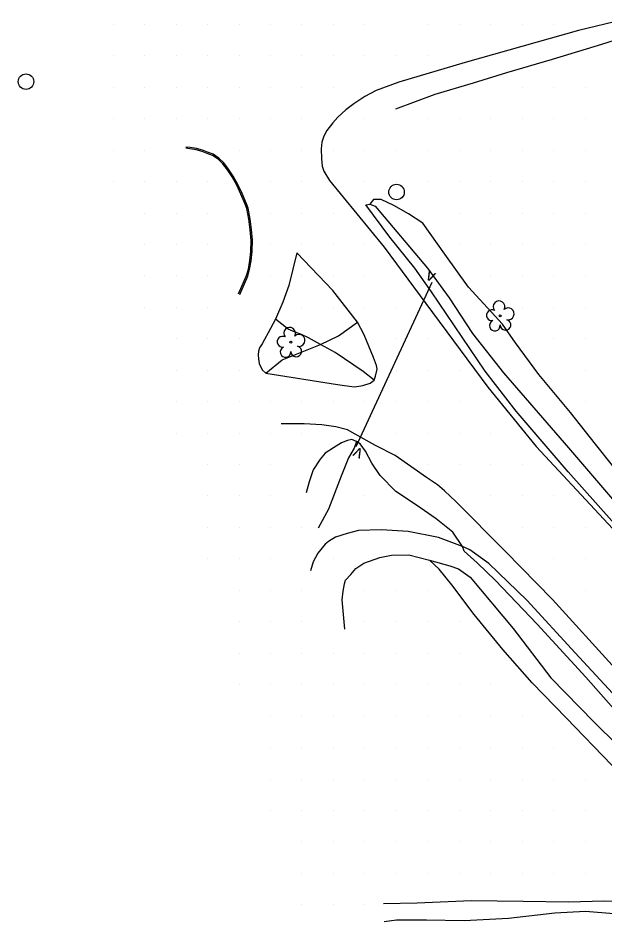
# Model space of a CAD drawing. Extents: x 1548934 to 1561348, y 809680 to 824075.
# Drawn here: x 1551309.8 to 1551496.2, y 811311.8 to 811602 of the extents above; entities that cross this region are included whole.
import ezdxf

# ---------------------------------------------------------------- set-up
doc = ezdxf.new("R2010")
doc.units = 0
for name, color, linetype in [('Exist DTM QL2 LIDAR Elevation Point', 7, 'Continuous'), ('Exist Roads Curbs', 7, 'Continuous'), ('Exist Structure Minor Culvert Topo', 7, 'Continuous'), ('Exist Structure Minor Culvert Topo Terminator', 7, 'Continuous'), ('Exist Utilities Other Pole CELL', 7, 'Continuous'), ('Exist Vegetation Tree CELL', 7, 'Continuous'), ('P_RDY_Paved_Shoulder', 7, 'Continuous'), ('PH Exist DTM Breakline', 7, 'Continuous')]:
    doc.layers.add(name, color=color, linetype=linetype)

msp = doc.modelspace()

# ---------------------------------------------------------------- linework, layer by layer
at = {"layer": 'Exist DTM QL2 LIDAR Elevation Point'}
for p, q in [((1551339.97, 811600.06), (1551339.97, 811600.06)), ((1551349.97, 811600.06), (1551349.97, 811600.06)), ((1551359.97, 811600.06), (1551359.97, 811600.06)), ((1551369.97, 811600.06), (1551369.97, 811600.06)), ((1551379.97, 811600.06), (1551379.97, 811600.06)), ((1551389.97, 811600.06), (1551389.97, 811600.06)), ((1551399.97, 811600.06), (1551399.97, 811600.06)), ((1551409.97, 811600.06), (1551409.97, 811600.06)), ((1551419.97, 811600.06), (1551419.97, 811600.06)), ((1551439.97, 811600.06), (1551439.97, 811600.06)), ((1551449.97, 811600.06), (1551449.97, 811600.06)), ((1551459.98, 811600.06), (1551459.98, 811600.06)), ((1551469.98, 811600.06), (1551469.98, 811600.06)), ((1551479.98, 811600.06), (1551479.98, 811600.06)), ((1551339.97, 811590.06), (1551339.97, 811590.06)), ((1551349.97, 811590.06), (1551349.97, 811590.06)), ((1551359.97, 811590.06), (1551359.97, 811590.06)), ((1551369.97, 811590.06), (1551369.97, 811590.06)), ((1551379.97, 811590.06), (1551379.97, 811590.06)), ((1551389.97, 811590.06), (1551389.97, 811590.06)), ((1551399.97, 811590.06), (1551399.97, 811590.06)), ((1551409.97, 811590.06), (1551409.97, 811590.06)), ((1551419.97, 811590.06), (1551419.97, 811590.06)), ((1551429.97, 811590.06), (1551429.97, 811590.06)), ((1551439.97, 811590.06), (1551439.97, 811590.06)), ((1551339.97, 811580.06), (1551339.97, 811580.06)), ((1551349.97, 811580.06), (1551349.97, 811580.06)), ((1551359.97, 811580.06), (1551359.97, 811580.06)), ((1551369.97, 811580.06), (1551369.97, 811580.06)), ((1551379.97, 811580.06), (1551379.97, 811580.06)), ((1551389.97, 811580.06), (1551389.97, 811580.06)), ((1551399.97, 811580.06), (1551399.97, 811580.06)), ((1551409.97, 811580.06), (1551409.97, 811580.06)), ((1551469.98, 811580.06), (1551469.98, 811580.06)), ((1551479.98, 811580.06), (1551479.98, 811580.06)), ((1551489.98, 811580.06), (1551489.98, 811580.06)), ((1551339.97, 811570.06), (1551339.97, 811570.06)), ((1551349.97, 811570.06), (1551349.97, 811570.06)), ((1551359.97, 811570.06), (1551359.97, 811570.06)), ((1551369.97, 811570.06), (1551369.97, 811570.06)), ((1551379.97, 811570.06), (1551379.97, 811570.06)), ((1551389.97, 811570.06), (1551389.97, 811570.06)), ((1551399.97, 811570.06), (1551399.97, 811570.06)), ((1551419.97, 811570.06), (1551419.97, 811570.06)), ((1551439.97, 811570.06), (1551439.97, 811570.06)), ((1551449.97, 811570.06), (1551449.97, 811570.06)), ((1551459.98, 811570.06), (1551459.98, 811570.06)), ((1551469.98, 811570.06), (1551469.98, 811570.06)), ((1551479.98, 811570.06), (1551479.98, 811570.06)), ((1551489.98, 811570.06), (1551489.98, 811570.06)), ((1551339.97, 811560.06), (1551339.97, 811560.06)), ((1551349.97, 811560.06), (1551349.97, 811560.06)), ((1551379.97, 811560.06), (1551379.97, 811560.06)), ((1551389.97, 811560.06), (1551389.97, 811560.06)), ((1551399.97, 811560.06), (1551399.97, 811560.06)), ((1551409.97, 811560.06), (1551409.97, 811560.06)), ((1551419.97, 811560.06), (1551419.97, 811560.06)), ((1551429.97, 811560.06), (1551429.97, 811560.06)), ((1551439.97, 811560.06), (1551439.97, 811560.06)), ((1551449.97, 811560.06), (1551449.97, 811560.06)), ((1551459.98, 811560.06), (1551459.98, 811560.06)), ((1551469.98, 811560.06), (1551469.98, 811560.06)), ((1551479.98, 811560.06), (1551479.98, 811560.06)), ((1551489.98, 811560.06), (1551489.98, 811560.06)), ((1551339.97, 811550.05), (1551339.97, 811550.05)), ((1551349.97, 811550.05), (1551349.97, 811550.05)), ((1551359.97, 811550.05), (1551359.97, 811550.05)), ((1551369.97, 811550.05), (1551369.97, 811550.05)), ((1551389.97, 811550.05), (1551389.97, 811550.05)), ((1551399.97, 811550.05), (1551399.97, 811550.05)), ((1551419.97, 811550.05), (1551419.97, 811550.05)), ((1551429.97, 811550.05), (1551429.97, 811550.05)), ((1551439.97, 811550.05), (1551439.97, 811550.05)), ((1551449.97, 811550.05), (1551449.97, 811550.05)), ((1551459.98, 811550.05), (1551459.98, 811550.05)), ((1551469.98, 811550.05), (1551469.98, 811550.05)), ((1551479.98, 811550.05), (1551479.98, 811550.05)), ((1551489.98, 811550.05), (1551489.98, 811550.05)), ((1551349.97, 811540.05), (1551349.97, 811540.05)), ((1551359.97, 811540.05), (1551359.97, 811540.05)), ((1551369.97, 811540.05), (1551369.97, 811540.05)), ((1551389.97, 811540.05), (1551389.97, 811540.05)), ((1551399.97, 811540.05), (1551399.97, 811540.05)), ((1551409.97, 811540.05), (1551409.97, 811540.05)), ((1551449.97, 811540.05), (1551449.97, 811540.05)), ((1551459.98, 811540.05), (1551459.98, 811540.05)), ((1551469.98, 811540.05), (1551469.98, 811540.05)), ((1551479.98, 811540.05), (1551479.98, 811540.05)), ((1551489.98, 811540.05), (1551489.98, 811540.05)), ((1551349.97, 811530.05), (1551349.97, 811530.05)), ((1551359.97, 811530.05), (1551359.97, 811530.05)), ((1551369.97, 811530.05), (1551369.97, 811530.05)), ((1551389.97, 811530.05), (1551389.97, 811530.05)), ((1551399.97, 811530.05), (1551399.97, 811530.05)), ((1551409.97, 811530.05), (1551409.97, 811530.05)), ((1551419.97, 811530.05), (1551419.97, 811530.05)), ((1551449.97, 811530.05), (1551449.97, 811530.05)), ((1551459.98, 811530.05), (1551459.98, 811530.05)), ((1551469.98, 811530.05), (1551469.98, 811530.05)), ((1551479.98, 811530.05), (1551479.98, 811530.05)), ((1551489.98, 811530.05), (1551489.98, 811530.05)), ((1551349.97, 811520.05), (1551349.97, 811520.05)), ((1551359.97, 811520.05), (1551359.97, 811520.05)), ((1551369.97, 811520.05), (1551369.97, 811520.05)), ((1551389.97, 811520.05), (1551389.97, 811520.05)), ((1551399.97, 811520.05), (1551399.97, 811520.05)), ((1551409.97, 811520.05), (1551409.97, 811520.05)), ((1551419.97, 811520.05), (1551419.97, 811520.05)), ((1551459.98, 811520.05), (1551459.98, 811520.05)), ((1551469.98, 811520.05), (1551469.98, 811520.05)), ((1551479.98, 811520.05), (1551479.98, 811520.05)), ((1551489.98, 811520.05), (1551489.98, 811520.05)), ((1551349.97, 811510.05), (1551349.97, 811510.05)), ((1551359.97, 811510.05), (1551359.97, 811510.05)), ((1551369.97, 811510.05), (1551369.97, 811510.05)), ((1551399.97, 811510.05), (1551399.97, 811510.05)), ((1551409.97, 811510.05), (1551409.97, 811510.05)), ((1551419.97, 811510.05), (1551419.97, 811510.05)), ((1551429.97, 811510.05), (1551429.97, 811510.05)), ((1551469.98, 811510.05), (1551469.98, 811510.05)), ((1551479.98, 811510.05), (1551479.98, 811510.05)), ((1551489.98, 811510.05), (1551489.98, 811510.05)), ((1551359.97, 811500.05), (1551359.97, 811500.05)), ((1551369.97, 811500.05), (1551369.97, 811500.05)), ((1551379.97, 811500.05), (1551379.97, 811500.05)), ((1551429.97, 811500.05), (1551429.97, 811500.05)), ((1551439.97, 811500.05), (1551439.97, 811500.05)), ((1551479.98, 811500.05), (1551479.98, 811500.05)), ((1551489.98, 811500.05), (1551489.98, 811500.05)), ((1551359.97, 811490.05), (1551359.97, 811490.05)), ((1551369.97, 811490.05), (1551369.97, 811490.05)), ((1551379.97, 811490.05), (1551379.97, 811490.05)), ((1551429.97, 811490.05), (1551429.97, 811490.05)), ((1551439.97, 811490.05), (1551439.97, 811490.05)), ((1551449.97, 811490.05), (1551449.97, 811490.05)), ((1551489.98, 811490.05), (1551489.98, 811490.05)), ((1551359.97, 811480.05), (1551359.97, 811480.05)), ((1551369.97, 811480.05), (1551369.97, 811480.05)), ((1551379.97, 811480.05), (1551379.97, 811480.05)), ((1551389.97, 811480.05), (1551389.97, 811480.05)), ((1551399.97, 811480.05), (1551399.97, 811480.05)), ((1551409.97, 811480.05), (1551409.97, 811480.05)), ((1551419.97, 811480.05), (1551419.97, 811480.05)), ((1551429.97, 811480.05), (1551429.97, 811480.05)), ((1551439.97, 811480.05), (1551439.97, 811480.05)), ((1551449.97, 811480.05), (1551449.97, 811480.05)), ((1551489.98, 811480.05), (1551489.98, 811480.05)), ((1551359.97, 811470.05), (1551359.97, 811470.05)), ((1551369.97, 811470.05), (1551369.97, 811470.05)), ((1551379.97, 811470.05), (1551379.97, 811470.05)), ((1551389.97, 811470.05), (1551389.97, 811470.05)), ((1551399.97, 811470.05), (1551399.97, 811470.05)), ((1551429.97, 811470.05), (1551429.97, 811470.05)), ((1551439.97, 811470.05), (1551439.97, 811470.05)), ((1551449.97, 811470.05), (1551449.97, 811470.05)), ((1551459.98, 811470.05), (1551459.98, 811470.05)), ((1551369.97, 811460.05), (1551369.97, 811460.05)), ((1551379.97, 811460.05), (1551379.97, 811460.05)), ((1551389.97, 811460.05), (1551389.97, 811460.05)), ((1551439.97, 811460.05), (1551439.97, 811460.05)), ((1551449.97, 811460.05), (1551449.97, 811460.05)), ((1551459.98, 811460.05), (1551459.98, 811460.05)), ((1551469.98, 811460.05), (1551469.98, 811460.05)), ((1551369.97, 811450.05), (1551369.97, 811450.05)), ((1551379.97, 811450.05), (1551379.97, 811450.05)), ((1551389.97, 811450.05), (1551389.97, 811450.05)), ((1551419.97, 811450.05), (1551419.97, 811450.05)), ((1551459.98, 811450.05), (1551459.98, 811450.05)), ((1551469.98, 811450.05), (1551469.98, 811450.05)), ((1551479.98, 811450.05), (1551479.98, 811450.05)), ((1551369.97, 811440.05), (1551369.97, 811440.05)), ((1551379.97, 811440.05), (1551379.97, 811440.05)), ((1551389.97, 811440.05), (1551389.97, 811440.05)), ((1551399.97, 811440.05), (1551399.97, 811440.05)), ((1551469.98, 811440.05), (1551469.98, 811440.05)), ((1551479.98, 811440.05), (1551479.98, 811440.05)), ((1551489.98, 811440.05), (1551489.98, 811440.05)), ((1551369.97, 811430.04), (1551369.97, 811430.04)), ((1551379.97, 811430.04), (1551379.97, 811430.04)), ((1551389.97, 811430.04), (1551389.97, 811430.04)), ((1551409.97, 811430.04), (1551409.97, 811430.04)), ((1551479.98, 811430.04), (1551479.98, 811430.04)), ((1551489.98, 811430.04), (1551489.98, 811430.04)), ((1551379.97, 811420.04), (1551379.97, 811420.04)), ((1551389.97, 811420.04), (1551389.97, 811420.04)), ((1551399.97, 811420.04), (1551399.97, 811420.04)), ((1551419.97, 811420.04), (1551419.97, 811420.04)), ((1551429.97, 811420.04), (1551429.97, 811420.04)), ((1551439.97, 811420.04), (1551439.97, 811420.04)), ((1551489.98, 811420.04), (1551489.98, 811420.04)), ((1551379.97, 811410.04), (1551379.97, 811410.04)), ((1551389.97, 811410.04), (1551389.97, 811410.04)), ((1551399.97, 811410.04), (1551399.97, 811410.04)), ((1551419.97, 811410.04), (1551419.97, 811410.04)), ((1551429.97, 811410.04), (1551429.97, 811410.04)), ((1551439.97, 811410.04), (1551439.97, 811410.04)), ((1551449.97, 811410.04), (1551449.97, 811410.04)), ((1551379.97, 811400.04), (1551379.97, 811400.04)), ((1551389.97, 811400.04), (1551389.97, 811400.04)), ((1551399.97, 811400.04), (1551399.97, 811400.04)), ((1551409.97, 811400.04), (1551409.97, 811400.04)), ((1551419.97, 811400.04), (1551419.97, 811400.04)), ((1551429.97, 811400.04), (1551429.97, 811400.04)), ((1551439.97, 811400.04), (1551439.97, 811400.04)), ((1551449.97, 811400.04), (1551449.97, 811400.04)), ((1551379.97, 811390.04), (1551379.97, 811390.04)), ((1551389.97, 811390.04), (1551389.97, 811390.04)), ((1551399.97, 811390.04), (1551399.97, 811390.04)), ((1551409.97, 811390.04), (1551409.97, 811390.04)), ((1551419.97, 811390.04), (1551419.97, 811390.04)), ((1551429.97, 811390.04), (1551429.97, 811390.04)), ((1551439.97, 811390.04), (1551439.97, 811390.04)), ((1551449.97, 811390.04), (1551449.97, 811390.04)), ((1551459.98, 811390.04), (1551459.98, 811390.04)), ((1551389.97, 811380.04), (1551389.97, 811380.04)), ((1551399.97, 811380.04), (1551399.97, 811380.04)), ((1551409.97, 811380.04), (1551409.97, 811380.04)), ((1551419.97, 811380.04), (1551419.97, 811380.04)), ((1551429.97, 811380.04), (1551429.97, 811380.04)), ((1551439.97, 811380.04), (1551439.97, 811380.04)), ((1551449.97, 811380.04), (1551449.97, 811380.04)), ((1551459.98, 811380.04), (1551459.98, 811380.04)), ((1551469.98, 811380.04), (1551469.98, 811380.04)), ((1551389.97, 811370.04), (1551389.97, 811370.04)), ((1551399.97, 811370.04), (1551399.97, 811370.04)), ((1551409.97, 811370.04), (1551409.97, 811370.04)), ((1551419.97, 811370.04), (1551419.97, 811370.04)), ((1551429.97, 811370.04), (1551429.97, 811370.04)), ((1551439.97, 811370.04), (1551439.97, 811370.04)), ((1551449.97, 811370.04), (1551449.97, 811370.04)), ((1551459.98, 811370.04), (1551459.98, 811370.04)), ((1551469.98, 811370.04), (1551469.98, 811370.04)), ((1551479.98, 811370.04), (1551479.98, 811370.04)), ((1551389.97, 811360.04), (1551389.97, 811360.04)), ((1551399.97, 811360.04), (1551399.97, 811360.04)), ((1551409.97, 811360.04), (1551409.97, 811360.04)), ((1551419.97, 811360.04), (1551419.97, 811360.04)), ((1551429.97, 811360.04), (1551429.97, 811360.04)), ((1551439.97, 811360.04), (1551439.97, 811360.04)), ((1551449.97, 811360.04), (1551449.97, 811360.04)), ((1551459.98, 811360.04), (1551459.98, 811360.04)), ((1551469.98, 811360.04), (1551469.98, 811360.04)), ((1551479.98, 811360.04), (1551479.98, 811360.04)), ((1551489.98, 811360.04), (1551489.98, 811360.04)), ((1551389.97, 811350.04), (1551389.97, 811350.04)), ((1551399.97, 811350.04), (1551399.97, 811350.04)), ((1551409.97, 811350.04), (1551409.97, 811350.04)), ((1551419.97, 811350.04), (1551419.97, 811350.04)), ((1551429.97, 811350.04), (1551429.97, 811350.04)), ((1551439.97, 811350.04), (1551439.97, 811350.04)), ((1551449.97, 811350.04), (1551449.97, 811350.04)), ((1551459.98, 811350.04), (1551459.98, 811350.04)), ((1551469.98, 811350.04), (1551469.98, 811350.04)), ((1551479.98, 811350.04), (1551479.98, 811350.04)), ((1551489.98, 811350.04), (1551489.98, 811350.04)), ((1551399.97, 811340.04), (1551399.97, 811340.04)), ((1551409.97, 811340.04), (1551409.97, 811340.04)), ((1551419.97, 811340.04), (1551419.97, 811340.04)), ((1551429.97, 811340.04), (1551429.97, 811340.04)), ((1551439.97, 811340.04), (1551439.97, 811340.04)), ((1551449.97, 811340.04), (1551449.97, 811340.04)), ((1551459.98, 811340.04), (1551459.98, 811340.04)), ((1551469.98, 811340.04), (1551469.98, 811340.04)), ((1551479.98, 811340.04), (1551479.98, 811340.04)), ((1551489.98, 811340.04), (1551489.98, 811340.04)), ((1551399.97, 811330.04), (1551399.97, 811330.04)), ((1551409.97, 811330.04), (1551409.97, 811330.04)), ((1551419.97, 811330.04), (1551419.97, 811330.04)), ((1551429.97, 811330.04), (1551429.97, 811330.04)), ((1551439.97, 811330.04), (1551439.97, 811330.04)), ((1551449.97, 811330.04), (1551449.97, 811330.04)), ((1551459.98, 811330.04), (1551459.98, 811330.04)), ((1551469.98, 811330.04), (1551469.98, 811330.04)), ((1551479.98, 811330.04), (1551479.98, 811330.04)), ((1551489.98, 811330.04), (1551489.98, 811330.04)), ((1551399.97, 811320.04), (1551399.97, 811320.04)), ((1551409.97, 811320.04), (1551409.97, 811320.04)), ((1551419.97, 811320.04), (1551419.97, 811320.04))]:
    msp.add_line(p, q, dxfattribs=at)
at = {"layer": 'Exist Roads Curbs'}
msp.add_lwpolyline([(1551379.8, 811514.3), (1551382.32, 811520.15), (1551382.92, 811522.14), (1551383.43, 811524.9), (1551383.71, 811527.82), (1551383.78, 811531.34), (1551383.52, 811534.75), (1551383.11, 811538.05), (1551382.42, 811541.44), (1551381.95, 811542.81), (1551380.57, 811546.08), (1551379.21, 811548.93), (1551377.75, 811551.55), (1551376.24, 811553.79), (1551374.78, 811555.68), (1551373.3, 811557.13), (1551371.52, 811558.36), (1551369.82, 811559), (1551368.2, 811559.6), (1551366.34, 811560.19), (1551364.34, 811560.47), (1551362.99, 811560.62)], dxfattribs=at)
at = {"layer": 'Exist Structure Minor Culvert Topo'}
msp.add_line((1551417.24, 811465.77), (1551441.39, 811518.01), dxfattribs=at)
at = {"layer": 'Exist Utilities Other Pole CELL'}
for centre in [(1551312.23, 811581.83), (1551430.03, 811546.71)]:
    msp.add_circle(centre, 2.46, dxfattribs=at)
at = {"layer": 'Exist Vegetation Tree CELL'}
for p, q in [((1551462.98, 811507.38), (1551462.98, 811507.38)), ((1551396.45, 811498.95), (1551396.45, 811498.95))]:
    msp.add_line(p, q, dxfattribs=at)
for centre in [(1551462.98, 811507.38), (1551396.45, 811498.95)]:
    msp.add_circle(centre, 0.326, dxfattribs=at)
for centre, radius, start, end in [((1551462.6, 811510.25), 1.86, 330.1651, 219.7134), ((1551460.38, 811507.53), 1.73, 62.6636, 279.3457), ((1551465.53, 811507.97), 1.9, 257.1011, 134.1999), ((1551461.28, 811504.26), 1.69, 111.5671, 6.231), ((1551464.66, 811504.48), 1.7, 181.2822, 74.56), ((1551396.06, 811501.82), 1.86, 330.1651, 219.7134), ((1551393.84, 811499.1), 1.73, 62.6636, 279.3457), ((1551399, 811499.53), 1.9, 257.1011, 134.1999), ((1551394.74, 811495.82), 1.69, 111.5671, 6.231), ((1551398.12, 811496.05), 1.7, 181.2822, 74.56)]:
    msp.add_arc(centre, radius, start, end, dxfattribs=at)
at = {"layer": 'P_RDY_Paved_Shoulder'}
for points in [[(1551501.99, 811601.47), (1551487.86, 811598.11), (1551474.71, 811594.41), (1551451.84, 811587.89), (1551430.78, 811581.69), (1551423.6, 811579.01), (1551419.97, 811577.08), (1551416.47, 811574.76), (1551413.87, 811572.88), (1551411.37, 811570.53), (1551409.77, 811568.75), (1551407.91, 811566.32), (1551406.89, 811564.5), (1551406.31, 811562.63), (1551406.09, 811560.41), (1551406.19, 811557.31), (1551406.4, 811554.93), (1551406.95, 811553.34), (1551408.77, 811550.4), (1551426.09, 811529.14), (1551439.3, 811511.24), (1551459.04, 811484.61), (1551474.43, 811465.75), (1551503.04, 811435.03)], [(1551388.49, 811489.1), (1551411.26, 811485.48), (1551416.58, 811484.79), (1551418, 811484.94), (1551419.28, 811485.16), (1551421.65, 811485.98), (1551422.87, 811486.86), (1551423.39, 811488.11), (1551423.89, 811490.43), (1551423.61, 811491.57), (1551422.68, 811494.08), (1551419.77, 811501.31), (1551417.6, 811505.3), (1551409.73, 811515.45), (1551398.3, 811527.41), (1551395.76, 811516.98), (1551393.87, 811511.7), (1551391.52, 811506.25), (1551389.18, 811501.94), (1551388.04, 811499.85), (1551387.28, 811498.45), (1551386.47, 811497.21), (1551386.16, 811496.15), (1551386.07, 811494.93), (1551386.12, 811493.65), (1551386.39, 811492.22), (1551387.28, 811490.15), (1551388.49, 811489.1)], [(1551499.62, 811395.06), (1551479.58, 811417.12), (1551464.53, 811432.52), (1551448.83, 811448.31), (1551445.23, 811451.69), (1551443, 811453.57), (1551439.54, 811455.88), (1551429.64, 811462.94), (1551423.34, 811466.12), (1551416.85, 811469.69), (1551414.41, 811471.04), (1551410.78, 811472.05), (1551406.29, 811472.63), (1551400.66, 811473.05), (1551393.39, 811473.02)]]:
    msp.add_lwpolyline(points, dxfattribs=at)
at = {"layer": 'PH Exist DTM Breakline'}
for points in [[(1551533.88, 811607.99), (1551518, 811601.43), (1551505.58, 811596.91), (1551495.19, 811593.59), (1551479.51, 811588.92), (1551464.97, 811584.58), (1551454.34, 811581.38), (1551442.17, 811577.73), (1551429.7, 811573.12)], [(1551380.18, 811514.14), (1551382.71, 811520.01), (1551383.32, 811522.04), (1551383.85, 811524.84), (1551384.13, 811527.8), (1551384.19, 811531.36), (1551383.93, 811534.8), (1551383.52, 811538.12), (1551382.83, 811541.55), (1551382.34, 811542.96), (1551380.95, 811546.25), (1551379.58, 811549.12), (1551378.11, 811551.77), (1551376.57, 811554.03), (1551375.09, 811555.96), (1551373.56, 811557.45), (1551371.71, 811558.73), (1551369.97, 811559.39), (1551368.34, 811560), (1551366.43, 811560.59), (1551364.39, 811560.89), (1551363.04, 811561.04)], [(1551503.69, 811436.27), (1551484.56, 811457.77), (1551468.01, 811477.07), (1551458.19, 811489.77), (1551441.13, 811515.02), (1551435.85, 811522.54), (1551427.87, 811532.37), (1551420.31, 811542.61), (1551421.5, 811542.82), (1551423.19, 811542.21), (1551439.89, 811522.46), (1551446.79, 811513.11), (1551454.18, 811501.75), (1551464, 811489.26), (1551484.74, 811465.36), (1551505.69, 811440.83)], [(1551498.72, 811459.73), (1551493.32, 811466.58), (1551485.34, 811476.61), (1551475.31, 811488.68), (1551467.88, 811498.76), (1551463.77, 811504.72), (1551452.86, 811516.49), (1551445.36, 811526.97), (1551438.37, 811536.78), (1551433.81, 811539.77), (1551429.18, 811542.39), (1551425.18, 811544.38), (1551422.75, 811544.3), (1551421.5, 811542.82)], [(1551388.49, 811489.1), (1551393.72, 811493.36), (1551405.88, 811498.27), (1551411.56, 811500.99), (1551417.6, 811505.3)], [(1551422.87, 811486.86), (1551419.4, 811489.61), (1551410.55, 811495.72), (1551405.88, 811498.27), (1551401.99, 811500.39), (1551399.81, 811501.4), (1551397.8, 811502.12), (1551395.56, 811503.11), (1551391.52, 811506.25)], [(1551503.07, 811377.93), (1551490.24, 811392.39), (1551474.76, 811409.25), (1551461.44, 811423.19), (1551455.65, 811428.8), (1551451.57, 811432.48), (1551451, 811434.04), (1551447.98, 811438.56), (1551442.66, 811442.79), (1551436.4, 811447.11), (1551429.84, 811451.48), (1551424.78, 811456.57), (1551422.16, 811460.53), (1551420.11, 811464.26), (1551418.51, 811466.67), (1551417.27, 811467.43), (1551415.79, 811468.05), (1551414.42, 811467.73), (1551412.58, 811466.95), (1551409.96, 811465.35), (1551407.36, 811463.69), (1551405.72, 811461.72), (1551403.49, 811458.36), (1551402.26, 811454.56), (1551401.28, 811451.06)], [(1551417.27, 811467.43), (1551416.61, 811465.24), (1551414.78, 811462.15), (1551412.47, 811456.37), (1551408.41, 811445.83), (1551405.14, 811439.78)], [(1551570.61, 811311.79), (1551568.78, 811314.04), (1551564.26, 811318.83), (1551551.52, 811329.52), (1551538.11, 811342.16), (1551527.49, 811354.7), (1551512.89, 811371.86), (1551500.08, 811385.84), (1551486.81, 811400.15), (1551471.41, 811416.97), (1551459.4, 811428.61), (1551453.29, 811432.92), (1551451, 811434.04), (1551443.36, 811436.84), (1551433.69, 811438.8), (1551425.22, 811439.28), (1551417.98, 811439.05), (1551414.29, 811438.13), (1551410.61, 811436.95), (1551408.41, 811435.56), (1551407.31, 811434.69), (1551404.97, 811431.85), (1551403.52, 811429.1), (1551402.66, 811426.27)], [(1551413.59, 811407.71), (1551412.73, 811416.99), (1551413.05, 811419.77), (1551413.45, 811422.09), (1551413.82, 811423.27), (1551415.45, 811425.09), (1551417.13, 811426.94), (1551419.65, 811428.64), (1551424.77, 811430.54), (1551428.4, 811431.22), (1551433.94, 811431.29), (1551440.47, 811429.66), (1551447.01, 811427.82), (1551449.74, 811426.85), (1551453.44, 811424.25), (1551467.11, 811407.96), (1551479.05, 811392.21), (1551492.86, 811378.16), (1551507.84, 811363.38)], [(1551425.93, 811320.49), (1551436.6, 811320.71), (1551453.74, 811321.42), (1551470.34, 811321.2), (1551484.77, 811321.01), (1551495.95, 811321.29), (1551506.9, 811321.05), (1551527.05, 811321.78), (1551535.63, 811322.38), (1551544.61, 811323.25), (1551531.92, 811331.34), (1551520.01, 811342.07), (1551508.72, 811353.42), (1551498.45, 811364.4), (1551484.01, 811379.48), (1551473.2, 811390.62), (1551463.8, 811401.21), (1551454.76, 811412.37), (1551447.64, 811421.85), (1551443.61, 811426.8), (1551440.47, 811429.66)], [(1551555.55, 811322.46), (1551551.01, 811320.35), (1551536.39, 811317.68), (1551523.39, 811316.72), (1551509.38, 811316.28), (1551490.1, 811317.94), (1551480.4, 811317.38), (1551465.58, 811315.71), (1551451.58, 811314.97), (1551439.56, 811315.1), (1551430, 811315.2), (1551426.11, 811314.61)]]:
    msp.add_lwpolyline(points, dxfattribs=at)

# ---------------------------------------------------------------- texts
at = {"layer": 'Exist Structure Minor Culvert Topo Terminator'}
for rotation, p in [(335.1978, (1551438.98, 811519.12)), (155.1978, (1551419.65, 811464.66))]:
    msp.add_text('v', height=4, rotation=rotation, dxfattribs=at).set_placement(p)

doc.saveas('drawing.dxf')
